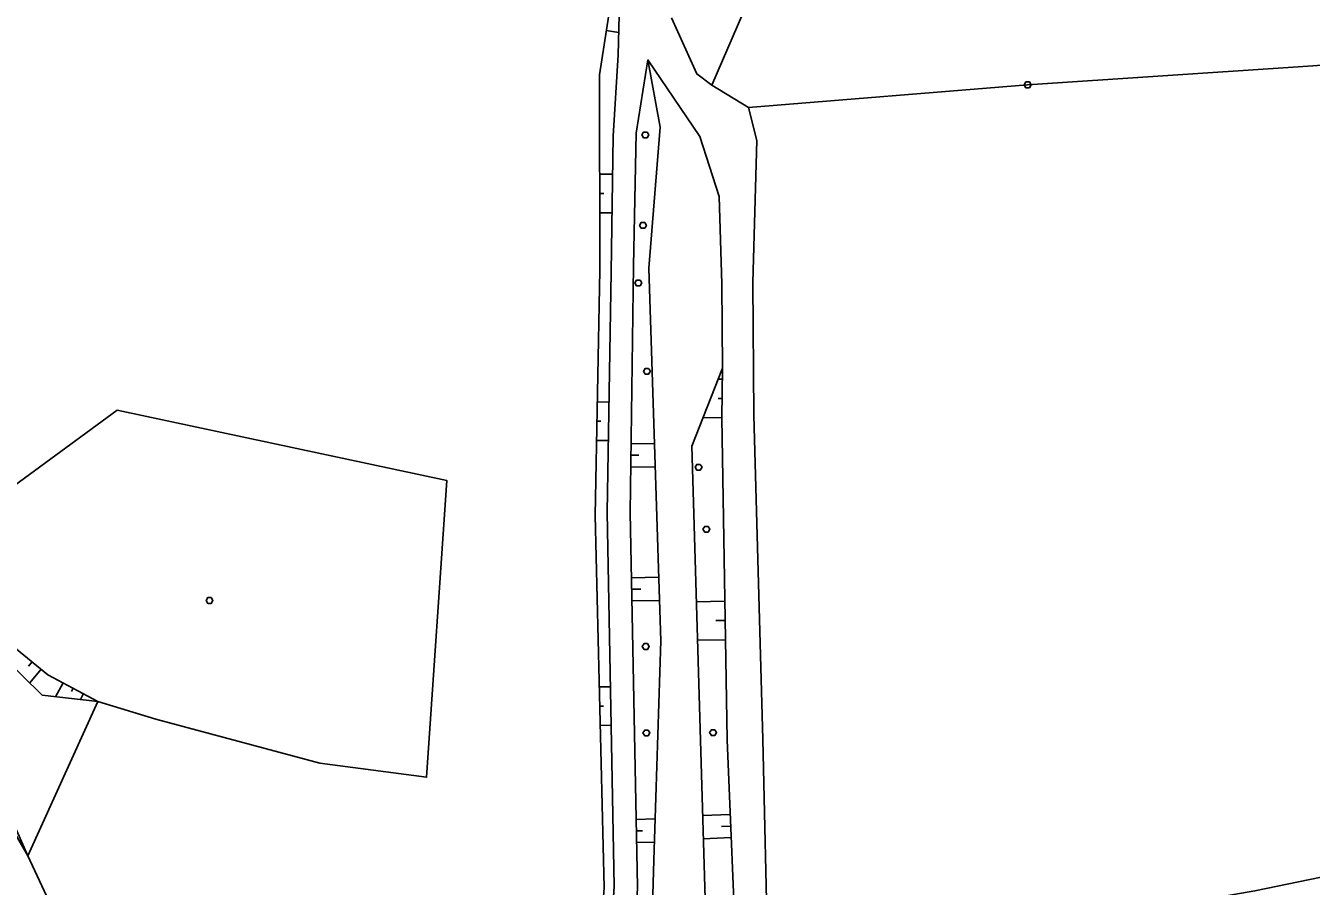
# Model space of a CAD drawing. Extents: x -664960 to -662754, y -993849 to -991145.
# Drawn here: x -663555.7 to -663422.3, y -992861.4 to -992772.1 of the extents above; entities that cross this region are included whole.
import ezdxf

# ---------------------------------------------------------------- set-up
doc = ezdxf.new("R2010")
doc.units = 0
for name, color, linetype in [('Vrstva 13', 7, 'Continuous'), ('Vrstva 27', 7, 'Continuous'), ('Vrstva 63', 7, 'Continuous')]:
    doc.layers.add(name, color=color, linetype=linetype)

msp = doc.modelspace()

# ---------------------------------------------------------------- linework, layer by layer
at = {"layer": 'Vrstva 13'}
for points in [[(-663491.432, -992792.537), (-663491.252, -992792.837), (-663491.432, -992793.137), (-663491.792, -992793.137), (-663491.972, -992792.837), (-663491.792, -992792.537), (-663491.432, -992792.537)], [(-663536.406, -992831.437), (-663536.226, -992831.737), (-663536.406, -992832.037), (-663536.766, -992832.037), (-663536.946, -992831.737), (-663536.766, -992831.437), (-663536.406, -992831.437)], [(-663491.082, -992845.169), (-663490.902, -992845.469), (-663491.082, -992845.769), (-663491.442, -992845.769), (-663491.622, -992845.469), (-663491.442, -992845.169), (-663491.082, -992845.169)], [(-663484.166, -992845.141), (-663483.986, -992845.441), (-663484.166, -992845.741), (-663484.526, -992845.741), (-663484.706, -992845.441), (-663484.526, -992845.141), (-663484.166, -992845.141)]]:
    msp.add_lwpolyline(points, dxfattribs=at)
at = {"layer": 'Vrstva 27'}
for points in [[(-663493.3, -992747.16), (-663493.74, -992757.17), (-663493.888, -992762.726), (-663494.182, -992775.159), (-663494.693, -992783.58), (-663494.915, -992797.656), (-663495.32, -992822.604), (-663494.616, -992861.372), (-663496.188, -992887.015)], [(-663488.658, -992771.319), (-663486.041, -992777.124), (-663484.479, -992778.312), (-663480.688, -992780.627), (-663479.797, -992784.051), (-663480.225, -992798.776), (-663480.106, -992812.528), (-663479.191, -992846.153), (-663478.672, -992868.89), (-663478.583, -992881.904), (-663478.082, -992895.396), (-663476.627, -992914.637), (-663474.815, -992928.231), (-663470.676, -992951.637), (-663468.34, -992962.956), (-663456.927, -993007.431), (-663447.138, -993029.424), (-663438.677, -993041.464), (-663430.737, -993050.315), (-663424.65, -993058.054), (-663424.821, -993065.561), (-663424.273, -993071.083), (-663422.364, -993076.277)], [(-663493.095, -992883.033), (-663492.196, -992861.424), (-663492.956, -992822.595), (-663492.609, -992797.023), (-663492.331, -992783.259), (-663491.101, -992775.678), (-663489.833, -992782.642), (-663491.019, -992797.262), (-663489.769, -992835.934), (-663490.477, -992858.663), (-663491.12, -992880.1), (-663489.906, -992896.409), (-663487.878, -992911.561), (-663485.118, -992929.166), (-663480.702, -992952.347), (-663470.868, -992991.635), (-663466.023, -993009.002), (-663455.437, -993032.516), (-663446.928, -993045.767), (-663436.64, -993058.03)], [(-663483.355, -992807.645), (-663483.42, -992798.881), (-663483.729, -992789.85), (-663485.718, -992783.63), (-663491.101, -992775.678)], [(-663442.777, -993044.277), (-663451.02, -993031.047), (-663460.443, -993008.901), (-663471.546, -992964.515), (-663474.13, -992954.774), (-663476.786, -992938.014), (-663479.196, -992921.39), (-663481.361, -992897.65), (-663481.87, -992870.307), (-663482.894, -992846.181), (-663483.445, -992812.781), (-663483.355, -992807.645), (-663486.558, -992815.716), (-663484.937, -992870.853), (-663484.019, -992895.682), (-663481.827, -992921.432), (-663479.164, -992938.361), (-663475.866, -992955.23), (-663473.364, -992964.906), (-663461.79, -993009.293), (-663452.727, -993031.168), (-663444.935, -993044.005)], [(-663555.42, -992858.21), (-663547.62, -992874.94), (-663538.34, -992890.87), (-663534.33, -992897.95), (-663530.16, -992908.58), (-663526.35, -992917.64), (-663525.07, -992922.44)]]:
    msp.add_lwpolyline(points, dxfattribs=at)
at = {"layer": 'Vrstva 63'}
for p, q in [((-663495.428, -992772.622), (-663494.127, -992772.824)), ((-663496.112, -992787.528), (-663494.755, -992787.524)), ((-663496.106, -992789.528), (-663495.667, -992789.527)), ((-663496.1, -992791.528), (-663494.818, -992791.524)), ((-663483.375, -992808.782), (-663483.803, -992808.774)), ((-663496.349, -992811.137), (-663495.134, -992811.16)), ((-663483.41, -992810.781), (-663483.803, -992810.774)), ((-663483.445, -992812.781), (-663485.38, -992812.747)), ((-663496.388, -992813.136), (-663495.981, -992813.144)), ((-663496.427, -992815.136), (-663495.199, -992815.16)), ((-663492.859, -992815.471), (-663490.429, -992815.503)), ((-663492.876, -992816.67), (-663492.048, -992816.682)), ((-663492.892, -992817.87), (-663490.352, -992817.905)), ((-663492.823, -992829.376), (-663489.983, -992829.321)), ((-663492.8, -992830.576), (-663491.849, -992830.558)), ((-663492.776, -992831.776), (-663489.905, -992831.72)), ((-663483.131, -992831.81), (-663486.083, -992831.859)), ((-663483.098, -992833.81), (-663484.073, -992833.826)), ((-663483.065, -992835.81), (-663485.966, -992835.858)), ((-663554.99, -992838.092), (-663555.358, -992838.543)), ((-663554.061, -992838.85), (-663555.235, -992840.29)), ((-663551.779, -992840.268), (-663552.551, -992841.714)), ((-663550.721, -992840.833), (-663550.902, -992841.174)), ((-663496.152, -992840.701), (-663494.992, -992840.674)), ((-663548.16, -992842.2), (-663555.42, -992858.21)), ((-663549.662, -992841.398), (-663549.982, -992841.998)), ((-663496.104, -992842.701), (-663495.721, -992842.692)), ((-663496.056, -992844.7), (-663494.919, -992844.673)), ((-663482.565, -992853.925), (-663485.431, -992854.047)), ((-663492.333, -992854.434), (-663490.344, -992854.395)), ((-663482.514, -992855.124), (-663483.474, -992855.165)), ((-663492.309, -992855.634), (-663491.667, -992855.621)), ((-663492.286, -992856.833), (-663490.419, -992856.797)), ((-663482.464, -992856.323), (-663485.361, -992856.446))]:
    msp.add_line(p, q, dxfattribs=at)
for points in [[(-663484.479, -992778.312), (-663476.949, -992760.827), (-663462.91, -992742.863), (-663455.403, -992735.348), (-663447.365, -992724.436), (-663443.35, -992711.5)], [(-663493.888, -992762.726), (-663496.142, -992777.214), (-663496.083, -992797.466), (-663496.579, -992822.93), (-663495.652, -992861.485), (-663496.993, -992880.388), (-663496.188, -992887.015)], [(-663480.688, -992780.627), (-663451.717, -992778.259), (-663424.184, -992776.432), (-663362.346, -992772.219)], [(-663451.537, -992777.959), (-663451.357, -992778.259), (-663451.537, -992778.559), (-663451.897, -992778.559), (-663452.077, -992778.259), (-663451.897, -992777.959), (-663451.537, -992777.959)], [(-663491.198, -992783.153), (-663491.018, -992783.453), (-663491.198, -992783.753), (-663491.558, -992783.753), (-663491.738, -992783.453), (-663491.558, -992783.153), (-663491.198, -992783.153)], [(-663569.38, -992812.37), (-663569.9, -992807.1), (-663573.91, -992792.31), (-663571.5, -992807.43), (-663567.77, -992829.91), (-663565.83, -992836.83), (-663559.18, -992851.78), (-663555.42, -992858.21), (-663558.56, -992851.16), (-663564.96, -992836.48), (-663566.2, -992829.53), (-663569.38, -992812.37)], [(-663491.92, -992798.508), (-663491.74, -992798.808), (-663491.92, -992799.108), (-663492.28, -992799.108), (-663492.46, -992798.808), (-663492.28, -992798.508), (-663491.92, -992798.508)], [(-663491.03, -992807.665), (-663490.85, -992807.965), (-663491.03, -992808.265), (-663491.39, -992808.265), (-663491.57, -992807.965), (-663491.39, -992807.665), (-663491.03, -992807.665)], [(-663561.67, -992823.35), (-663546.17, -992812), (-663511.97, -992819.29), (-663514.07, -992850.06), (-663525.13, -992848.61), (-663542.14, -992844.05), (-663548.16, -992842.2)], [(-663485.671, -992817.62), (-663485.491, -992817.92), (-663485.671, -992818.22), (-663486.031, -992818.22), (-663486.211, -992817.92), (-663486.031, -992817.62), (-663485.671, -992817.62)], [(-663561.67, -992823.35), (-663558.27, -992831.07), (-663556.61, -992836.77), (-663553.35, -992839.43), (-663548.16, -992842.2), (-663553.94, -992841.56), (-663558.07, -992837.51), (-663559.03, -992831.42), (-663561.67, -992823.35)], [(-663484.855, -992824.048), (-663484.675, -992824.348), (-663484.855, -992824.648), (-663485.215, -992824.648), (-663485.395, -992824.348), (-663485.215, -992824.048), (-663484.855, -992824.048)], [(-663491.146, -992836.213), (-663490.966, -992836.513), (-663491.146, -992836.813), (-663491.506, -992836.813), (-663491.686, -992836.513), (-663491.506, -992836.213), (-663491.146, -992836.213)], [(-663363.985, -992907.073), (-663374.41, -992891.386), (-663393.094, -992854.627), (-663428.131, -992861.855), (-663449.923, -992865.664), (-663478.672, -992868.89)]]:
    msp.add_lwpolyline(points, dxfattribs=at)

doc.saveas('drawing.dxf')
